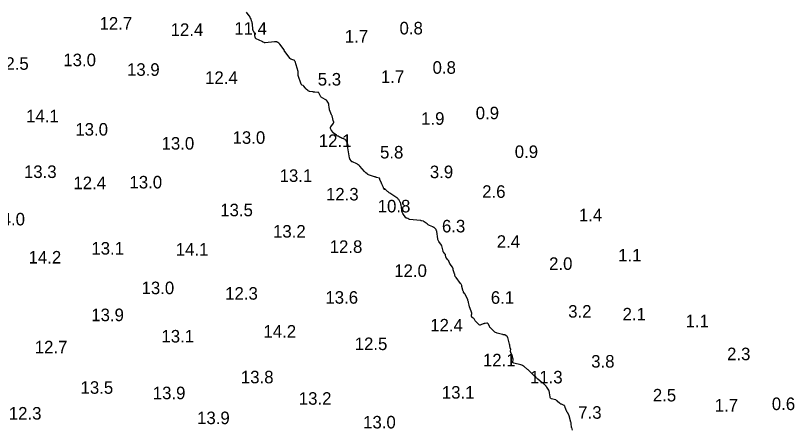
# Model space of a CAD drawing. Extents: x 815352 to 820877, y 582403 to 597439.
# Drawn here: x 817737.3 to 818047.5, y 595809.2 to 595974.1 of the extents above; entities that cross this region are included whole.
import ezdxf

# ---------------------------------------------------------------- set-up
doc = ezdxf.new("R2010")
doc.units = 0
doc.layers.add('V-CONT-EL12', color=7, linetype='Continuous')
doc.layers.add('V-TOPO-SOUN', color=7, linetype='Continuous')

msp = doc.modelspace()

# ---------------------------------------------------------------- linework, layer by layer
at = {"layer": 'V-CONT-EL12'}
msp.add_lwpolyline([(817959.07, 595808.99), (817958.81, 595810), (817958.8, 595810.02), (817958.79, 595810.04), (817958.78, 595810.06), (817958.77, 595810.08), (817958.71, 595810.15), (817958.7, 595810.17), (817958.69, 595810.2), (817958.68, 595810.22), (817958.68, 595810.24), (817958.64, 595811.32), (817958.63, 595811.51), (817958.6, 595811.7), (817958.57, 595811.88), (817958.52, 595812.06), (817957.95, 595814.17), (817957.92, 595814.25), (817957.9, 595814.33), (817957.88, 595814.41), (817957.86, 595814.49), (817957.77, 595814.8), (817957.74, 595814.88), (817957.71, 595814.96), (817957.68, 595815.03), (817957.64, 595815.1), (817957.1, 595815.94), (817957.01, 595816.1), (817956.92, 595816.27), (817956.83, 595816.45), (817956.76, 595816.63), (817956.25, 595817.99), (817956.23, 595818.03), (817956.22, 595818.07), (817956.2, 595818.11), (817956.19, 595818.16), (817956.13, 595818.32), (817956.12, 595818.36), (817956.1, 595818.4), (817956.09, 595818.44), (817956.07, 595818.48), (817955.98, 595818.66), (817955.96, 595818.7), (817955.93, 595818.74), (817955.89, 595818.76), (817955.85, 595818.79), (817954.71, 595819.27), (817954.53, 595819.36), (817954.35, 595819.46), (817954.18, 595819.58), (817954.01, 595819.71), (817953.21, 595820.41), (817953.14, 595820.47), (817953.07, 595820.53), (817953, 595820.58), (817952.93, 595820.64), (817952.65, 595820.86), (817952.58, 595820.92), (817952.5, 595820.96), (817952.42, 595821), (817952.34, 595821.02), (817950.8, 595821.47), (817950.55, 595821.57), (817950.36, 595821.74), (817950.23, 595821.95), (817950.17, 595822.22), (817950.01, 595823.85), (817949.97, 595824.13), (817949.89, 595824.4), (817949.78, 595824.66), (817949.64, 595824.9), (817948.86, 595826.09), (817948.77, 595826.22), (817948.68, 595826.34), (817948.58, 595826.47), (817948.47, 595826.58), (817947.95, 595827.14), (817947.88, 595827.2), (817947.82, 595827.27), (817947.75, 595827.33), (817947.67, 595827.39), (817947.38, 595827.61), (817947.3, 595827.67), (817947.23, 595827.72), (817947.16, 595827.78), (817947.09, 595827.84), (817945.28, 595829.3), (817945.08, 595829.46), (817944.88, 595829.64), (817944.68, 595829.81), (817944.49, 595829.99), (817943.74, 595830.72), (817943.55, 595830.91), (817943.37, 595831.09), (817943.18, 595831.27), (817942.99, 595831.46), (817942.11, 595832.32), (817941.9, 595832.52), (817941.69, 595832.72), (817941.47, 595832.92), (817941.25, 595833.11), (817939.9, 595834.24), (817939.59, 595834.48), (817939.26, 595834.67), (817938.91, 595834.82), (817938.54, 595834.94), (817935.71, 595835.64), (817935.54, 595835.71), (817935.42, 595835.81), (817935.36, 595835.95), (817935.35, 595836.14), (817935.43, 595837.01), (817935.44, 595837.18), (817935.44, 595837.34), (817935.42, 595837.5), (817935.38, 595837.66), (817935.23, 595838.3), (817935.19, 595838.46), (817935.14, 595838.62), (817935.08, 595838.77), (817935.01, 595838.92), (817934.56, 595839.92), (817934.51, 595840.05), (817934.48, 595840.19), (817934.46, 595840.33), (817934.46, 595840.48), (817934.52, 595841.25), (817934.52, 595841.31), (817934.51, 595841.36), (817934.49, 595841.4), (817934.46, 595841.45), (817934.34, 595841.62), (817934.31, 595841.66), (817934.29, 595841.71), (817934.27, 595841.76), (817934.27, 595841.81), (817934.17, 595842.63), (817934.15, 595842.79), (817934.13, 595842.94), (817934.09, 595843.09), (817934.05, 595843.24), (817933.32, 595845.83), (817933.26, 595845.98), (817933.19, 595846.11), (817933.09, 595846.23), (817932.97, 595846.34), (817932.34, 595846.83), (817932.26, 595846.87), (817932.19, 595846.91), (817932.11, 595846.93), (817932.02, 595846.95), (817931.51, 595846.98), (817931.5, 595846.99), (817931.49, 595846.99), (817931.47, 595846.98), (817931.47, 595846.98), (817931.47, 595846.99), (817931.46, 595846.99), (817931.46, 595846.99), (817931.33, 595847.04), (817931.31, 595847.05), (817931.29, 595847.06), (817931.26, 595847.07), (817931.24, 595847.07), (817929.17, 595847.6), (817928.83, 595847.71), (817928.51, 595847.86), (817928.21, 595848.05), (817927.94, 595848.28), (817926.27, 595849.8), (817926.23, 595849.84), (817926.2, 595849.89), (817926.18, 595849.93), (817926.16, 595849.98), (817926.11, 595850.19), (817926.09, 595850.24), (817926.07, 595850.29), (817926.05, 595850.34), (817926.03, 595850.39), (817925.51, 595851.33), (817925.41, 595851.46), (817925.29, 595851.55), (817925.15, 595851.59), (817924.99, 595851.58), (817924.28, 595851.46), (817924.11, 595851.43), (817923.94, 595851.39), (817923.77, 595851.34), (817923.6, 595851.28), (817922.6, 595850.89), (817922.38, 595850.83), (817922.18, 595850.84), (817921.99, 595850.91), (817921.81, 595851.05), (817920.88, 595851.97), (817920.75, 595852.1), (817920.63, 595852.24), (817920.52, 595852.39), (817920.41, 595852.54), (817919.94, 595853.28), (817919.86, 595853.38), (817919.78, 595853.46), (817919.69, 595853.54), (817919.59, 595853.61), (817919.17, 595853.85), (817919.07, 595853.92), (817919.01, 595854), (817918.97, 595854.1), (817918.95, 595854.22), (817918.95, 595855.04), (817918.95, 595855.08), (817918.96, 595855.13), (817918.96, 595855.17), (817918.97, 595855.22), (817919.02, 595855.39), (817919.02, 595855.44), (817919.02, 595855.48), (817919.02, 595855.52), (817919.01, 595855.57), (817918.21, 595857.76), (817918.12, 595858.01), (817918.04, 595858.27), (817917.97, 595858.53), (817917.91, 595858.79), (817917.69, 595859.85), (817917.63, 595860.11), (817917.55, 595860.37), (817917.47, 595860.63), (817917.37, 595860.88), (817916.64, 595862.56), (817916.55, 595862.75), (817916.45, 595862.93), (817916.34, 595863.12), (817916.23, 595863.29), (817915.75, 595863.99), (817915.64, 595864.17), (817915.55, 595864.36), (817915.47, 595864.55), (817915.42, 595864.76), (817915.1, 595866.24), (817915.01, 595866.55), (817914.9, 595866.84), (817914.75, 595867.12), (817914.57, 595867.39), (817912.73, 595869.83), (817912.7, 595869.86), (817912.68, 595869.89), (817912.65, 595869.92), (817912.62, 595869.95), (817912.49, 595870.07), (817912.47, 595870.1), (817912.44, 595870.13), (817912.43, 595870.17), (817912.42, 595870.21), (817912.3, 595870.78), (817912.27, 595870.89), (817912.24, 595871), (817912.21, 595871.1), (817912.18, 595871.21), (817911.64, 595872.89), (817911.62, 595872.98), (817911.59, 595873.07), (817911.56, 595873.16), (817911.54, 595873.25), (817911.43, 595873.6), (817911.41, 595873.69), (817911.37, 595873.77), (817911.32, 595873.85), (817911.27, 595873.93), (817910.43, 595875.04), (817910.33, 595875.17), (817910.24, 595875.32), (817910.17, 595875.47), (817910.1, 595875.62), (817909.86, 595876.26), (817909.8, 595876.42), (817909.72, 595876.56), (817909.62, 595876.7), (817909.52, 595876.84), (817908.96, 595877.48), (817908.86, 595877.61), (817908.79, 595877.75), (817908.73, 595877.89), (817908.69, 595878.04), (817908.59, 595878.68), (817908.55, 595878.83), (817908.49, 595878.98), (817908.42, 595879.11), (817908.32, 595879.24), (817907.86, 595879.75), (817907.76, 595879.88), (817907.67, 595880.02), (817907.61, 595880.17), (817907.56, 595880.33), (817907.06, 595882.36), (817907.06, 595882.39), (817907.05, 595882.41), (817907.04, 595882.43), (817907.03, 595882.45), (817906.98, 595882.54), (817906.97, 595882.57), (817906.95, 595882.59), (817906.94, 595882.61), (817906.93, 595882.63), (817905.88, 595884.11), (817905.72, 595884.37), (817905.6, 595884.64), (817905.5, 595884.93), (817905.45, 595885.23), (817905.05, 595888.15), (817905.04, 595888.21), (817905.03, 595888.27), (817905.01, 595888.33), (817904.99, 595888.39), (817904.84, 595888.72), (817904.84, 595888.72), (817904.84, 595888.73), (817904.84, 595888.73), (817904.83, 595888.74), (817904.83, 595888.76), (817904.83, 595888.77), (817904.83, 595888.77), (817904.83, 595888.78), (817904.82, 595888.78), (817904.75, 595888.95), (817904.73, 595888.98), (817904.72, 595889.01), (817904.7, 595889.03), (817904.67, 595889.05), (817904.05, 595889.63), (817903.93, 595889.72), (817903.81, 595889.81), (817903.68, 595889.89), (817903.55, 595889.95), (817902.17, 595890.54), (817901.91, 595890.66), (817901.67, 595890.79), (817901.43, 595890.95), (817901.2, 595891.11), (817900.06, 595892.02), (817899.96, 595892.1), (817899.85, 595892.15), (817899.74, 595892.2), (817899.62, 595892.23), (817898.93, 595892.38), (817898.89, 595892.39), (817898.86, 595892.4), (817898.79, 595892.41), (817898.77, 595892.42), (817898.75, 595892.42), (817898.73, 595892.42), (817898.72, 595892.43), (817898.63, 595892.46), (817898.61, 595892.46), (817898.59, 595892.47), (817898.57, 595892.47), (817898.55, 595892.48), (817894.19, 595892.93), (817894.13, 595892.94), (817894.07, 595892.96), (817894.01, 595892.99), (817893.96, 595893.03), (817893.76, 595893.21), (817893.71, 595893.25), (817893.65, 595893.28), (817893.59, 595893.3), (817893.53, 595893.31), (817893.09, 595893.37), (817893, 595893.39), (817892.92, 595893.43), (817892.85, 595893.49), (817892.79, 595893.56), (817891.6, 595895.23), (817891.41, 595895.53), (817891.26, 595895.86), (817891.16, 595896.2), (817891.09, 595896.55), (817890.86, 595898.68), (817890.86, 595898.71), (817890.85, 595898.74), (817890.84, 595898.77), (817890.83, 595898.8), (817890.79, 595898.91), (817890.78, 595898.94), (817890.77, 595898.97), (817890.76, 595899), (817890.76, 595899.03), (817890.73, 595899.35), (817890.72, 595899.42), (817890.71, 595899.48), (817890.68, 595899.54), (817890.65, 595899.59), (817889.88, 595900.82), (817889.73, 595901.03), (817889.56, 595901.22), (817889.37, 595901.4), (817889.16, 595901.55), (817886.34, 595903.4), (817886.1, 595903.56), (817885.88, 595903.73), (817885.66, 595903.9), (817885.45, 595904.09), (817884.31, 595905.13), (817884.26, 595905.16), (817884.23, 595905.17), (817884.21, 595905.14), (817884.21, 595905.08), (817884.23, 595904.78), (817884.23, 595904.73), (817884.22, 595904.71), (817884.21, 595904.72), (817884.18, 595904.77), (817883.96, 595905.22), (817883.91, 595905.32), (817883.87, 595905.42), (817883.82, 595905.52), (817883.78, 595905.62), (817883.35, 595906.67), (817883.27, 595906.87), (817883.18, 595907.08), (817883.08, 595907.28), (817882.98, 595907.48), (817882.39, 595908.64), (817882.39, 595908.65), (817882.38, 595908.66), (817882.38, 595908.67), (817882.38, 595908.68), (817882.37, 595908.73), (817882.36, 595908.74), (817882.36, 595908.75), (817882.36, 595908.76), (817882.36, 595908.77), (817882.34, 595909.14), (817882.33, 595909.2), (817882.3, 595909.25), (817882.26, 595909.28), (817882.21, 595909.31), (817881.11, 595909.66), (817880.9, 595909.72), (817880.7, 595909.79), (817880.49, 595909.86), (817880.29, 595909.92), (817877.87, 595910.74), (817877.72, 595910.8), (817877.56, 595910.88), (817877.42, 595910.96), (817877.28, 595911.06), (817876.74, 595911.48), (817876.61, 595911.59), (817876.48, 595911.7), (817876.36, 595911.82), (817876.25, 595911.95), (817874.34, 595914.17), (817874.08, 595914.44), (817873.8, 595914.67), (817873.49, 595914.87), (817873.16, 595915.04), (817871.43, 595915.8), (817871.28, 595915.88), (817871.14, 595915.98), (817871.02, 595916.1), (817870.92, 595916.24), (817870.54, 595916.84), (817870.45, 595916.99), (817870.38, 595917.15), (817870.33, 595917.31), (817870.29, 595917.48), (817869.63, 595921.45), (817869.61, 595921.57), (817869.61, 595921.68), (817869.61, 595921.8), (817869.63, 595921.91), (817869.7, 595922.37), (817869.71, 595922.48), (817869.71, 595922.6), (817869.68, 595922.7), (817869.64, 595922.81), (817868.91, 595924.34), (817868.84, 595924.45), (817868.76, 595924.55), (817868.67, 595924.63), (817868.57, 595924.7), (817867.97, 595925.03), (817867.93, 595925.05), (817867.88, 595925.07), (817867.83, 595925.09), (817867.78, 595925.1), (817867.58, 595925.13), (817867.53, 595925.14), (817867.48, 595925.16), (817867.43, 595925.18), (817867.39, 595925.2), (817866.97, 595925.43), (817866.89, 595925.48), (817866.8, 595925.52), (817866.72, 595925.57), (817866.63, 595925.61), (817865.77, 595926.06), (817865.6, 595926.15), (817865.43, 595926.25), (817865.27, 595926.36), (817865.11, 595926.47), (817863.83, 595927.46), (817863.75, 595927.52), (817863.69, 595927.59), (817863.62, 595927.65), (817863.56, 595927.73), (817863.32, 595928.03), (817863.27, 595928.11), (817863.22, 595928.18), (817863.17, 595928.27), (817863.13, 595928.35), (817862.78, 595929.15), (817862.73, 595929.31), (817862.72, 595929.46), (817862.76, 595929.62), (817862.84, 595929.76), (817863.92, 595931.26), (817863.97, 595931.35), (817864, 595931.43), (817864, 595931.52), (817863.99, 595931.62), (817863.88, 595932.01), (817863.86, 595932.1), (817863.83, 595932.2), (817863.81, 595932.3), (817863.78, 595932.39), (817863.46, 595933.67), (817863.39, 595933.91), (817863.32, 595934.15), (817863.24, 595934.39), (817863.15, 595934.63), (817862.36, 595936.62), (817862.33, 595936.7), (817862.3, 595936.77), (817862.28, 595936.85), (817862.26, 595936.93), (817862.18, 595937.24), (817862.17, 595937.31), (817862.15, 595937.39), (817862.14, 595937.47), (817862.14, 595937.55), (817862.1, 595938.59), (817862.08, 595938.77), (817862.04, 595938.94), (817861.97, 595939.11), (817861.89, 595939.26), (817861.36, 595940.08), (817861.33, 595940.13), (817861.29, 595940.18), (817861.25, 595940.23), (817861.22, 595940.28), (817861.06, 595940.48), (817861.02, 595940.52), (817860.98, 595940.57), (817860.93, 595940.6), (817860.87, 595940.63), (817859.45, 595941.32), (817859.22, 595941.45), (817859.03, 595941.61), (817858.87, 595941.8), (817858.74, 595942.02), (817858.09, 595943.38), (817858.07, 595943.41), (817858.05, 595943.43), (817858.02, 595943.44), (817857.98, 595943.44), (817857.83, 595943.43), (817857.79, 595943.43), (817857.75, 595943.43), (817857.71, 595943.43), (817857.68, 595943.43), (817856.44, 595943.61), (817856.22, 595943.64), (817856, 595943.68), (817855.78, 595943.71), (817855.56, 595943.74), (817854.4, 595943.93), (817854.21, 595943.97), (817854.03, 595944.04), (817853.86, 595944.14), (817853.7, 595944.27), (817853.05, 595944.87), (817852.93, 595944.99), (817852.82, 595945.11), (817852.71, 595945.24), (817852.61, 595945.37), (817852.16, 595945.98), (817852.08, 595946.07), (817852, 595946.15), (817851.9, 595946.21), (817851.8, 595946.26), (817851.36, 595946.44), (817851.26, 595946.49), (817851.18, 595946.56), (817851.11, 595946.64), (817851.07, 595946.75), (817849.86, 595950.26), (817849.82, 595950.4), (817849.8, 595950.53), (817849.79, 595950.67), (817849.79, 595950.81), (817849.84, 595951.37), (817849.85, 595951.51), (817849.84, 595951.65), (817849.82, 595951.78), (817849.79, 595951.92), (817848.61, 595955.86), (817848.53, 595956.04), (817848.42, 595956.19), (817848.27, 595956.31), (817848.09, 595956.39), (817847.3, 595956.64), (817847.11, 595956.72), (817846.93, 595956.82), (817846.78, 595956.95), (817846.64, 595957.1), (817844.47, 595959.87), (817844.46, 595959.88), (817844.45, 595959.89), (817844.44, 595959.9), (817844.43, 595959.91), (817844.4, 595959.95), (817844.4, 595959.96), (817844.39, 595959.97), (817844.39, 595959.98), (817844.38, 595960), (817844.32, 595960.32), (817844.31, 595960.37), (817844.29, 595960.43), (817844.26, 595960.48), (817844.23, 595960.53), (817842.47, 595962.81), (817842.4, 595962.9), (817842.32, 595962.99), (817842.23, 595963.07), (817842.14, 595963.14), (817841.76, 595963.43), (817841.67, 595963.5), (817841.56, 595963.55), (817841.46, 595963.59), (817841.34, 595963.62), (817840.88, 595963.71), (817840.77, 595963.73), (817840.65, 595963.73), (817840.53, 595963.73), (817840.42, 595963.72), (817836.75, 595963.29), (817836.63, 595963.28), (817836.52, 595963.3), (817836.41, 595963.33), (817836.3, 595963.38), (817835.87, 595963.6), (817835.77, 595963.66), (817835.66, 595963.72), (817835.55, 595963.77), (817835.44, 595963.82), (817833.15, 595964.89), (817833, 595964.98), (817832.89, 595965.1), (817832.81, 595965.23), (817832.75, 595965.4), (817832.56, 595966.35), (817832.55, 595966.4), (817832.54, 595966.45), (817832.54, 595966.5), (817832.54, 595966.56), (817832.57, 595966.83), (817832.57, 595966.85), (817832.57, 595966.86), (817832.57, 595966.88), (817832.57, 595966.9), (817832.56, 595966.96), (817832.56, 595966.98), (817832.56, 595966.99), (817832.55, 595967.01), (817832.54, 595967.02), (817832, 595967.96), (817831.91, 595968.12), (817831.85, 595968.29), (817831.8, 595968.47), (817831.78, 595968.65), (817831.61, 595970.79), (817831.58, 595971.02), (817831.53, 595971.25), (817831.48, 595971.47), (817831.4, 595971.69), (817830.93, 595972.92), (817830.91, 595972.96), (817830.9, 595972.99), (817830.89, 595973.03), (817830.87, 595973.06), (817830.82, 595973.21), (817830.8, 595973.24), (817830.79, 595973.28), (817830.77, 595973.31), (817830.76, 595973.34), (817830.54, 595973.79), (817830.5, 595973.87), (817830.45, 595973.95), (817830.4, 595974.03), (817830.34, 595974.1), (817829.27, 595975.48)], dxfattribs=at)

# ---------------------------------------------------------------- texts
at = {"layer": 'V-TOPO-SOUN'}
for s, p in [('12.7 ', (817770.72, 595968.54)), ('12.4 ', (817799.04, 595966.05)), ('11.4 ', (817824.4, 595966.51)), ('0.8', (817890.22, 595966.64)), ('1.7', (817868.44, 595963.39)), ('13.0 ', (817756.28, 595953.98)), ('12.5 ', (817729.48, 595952.53)), ('13.9 ', (817781.65, 595950.14)), ('0.8', (817903.38, 595950.96)), ('12.4 ', (817812.75, 595946.92)), ('1.7', (817882.81, 595947.28)), ('5.3', (817857.65, 595946.27)), ('14.1 ', (817741.46, 595931.64)), ('0.9', (817920.57, 595932.82)), ('1.9', (817898.82, 595930.62)), ('13.0 ', (817761.07, 595926.32)), ('13.0 ', (817823.71, 595923.04)), ('12.1 ', (817858.07, 595921.79)), ('13.0 ', (817795.42, 595920.74)), ('5.8', (817882.45, 595917.2)), ('0.9', (817936.12, 595917.4)), ('13.3 ', (817740.6, 595909.42)), ('3.9', (817902.3, 595909.36)), ('13.1 ', (817842.45, 595907.88)), ('12.4 ', (817760.29, 595904.96)), ('13.0 ', (817782.63, 595905.26)), ('12.3 ', (817860.91, 595900.47)), ('2.6', (817923.14, 595901.52)), ('13.5 ', (817818.79, 595894.17)), ('10.8 ', (817881.52, 595895.71)), ('14.0 ', (817728, 595890.53)), ('1.4', (817961.68, 595892.2)), ('6.3', (817907.12, 595887.74)), ('13.2 ', (817839.82, 595885.67)), ('2.4', (817928.94, 595881.6)), ('13.1 ', (817767.45, 595878.91)), ('14.1 ', (817801.08, 595878.52)), ('12.8 ', (817862.39, 595879.57)), ('14.2 ', (817742.44, 595875.34)), ('1.1', (817977.34, 595876.16)), ('2.0', (817949.8, 595872.81)), ('12.0 ', (817888.11, 595869.99)), ('13.0 ', (817787.45, 595863.13)), ('12.3 ', (817820.76, 595860.93)), ('13.6 ', (817860.69, 595859.33)), ('6.1', (817926.58, 595859.29)), ('3.2', (817957.42, 595853.78)), ('13.9 ', (817767.41, 595852.37)), ('2.1', (817979.08, 595852.67)), ('12.4 ', (817902.45, 595848.27)), ('1.1', (818004.17, 595849.94)), ('14.2 ', (817836.01, 595845.81)), ('13.1 ', (817795.37, 595843.87)), ('12.7 ', (817744.9, 595839.54)), ('12.5 ', (817872.36, 595840.85)), ('2.3', (818020.7, 595836.82)), ('12.1 ', (817923.45, 595834.36)), ('3.8', (817966.57, 595833.87)), ('13.8 ', (817827.02, 595827.6)), ('11.3 ', (817942.18, 595827.57)), ('13.5 ', (817763.14, 595823.43)), ('13.9 ', (817791.92, 595821.27)), ('13.1 ', (817907.08, 595821.5)), ('2.5', (817991.14, 595820.38)), ('13.2 ', (817850.09, 595819.07)), ('1.7', (818015.78, 595816.35)), ('0.6', (818038.53, 595816.94)), ('12.3 ', (817734.57, 595813.16)), ('7.3', (817961.42, 595813.49)), ('13.9 ', (817809.57, 595811.33)), ('13.0 ', (817875.71, 595809.62))]:
    msp.add_text(s, height=5, dxfattribs=at).set_placement(p)

doc.saveas('drawing.dxf')
